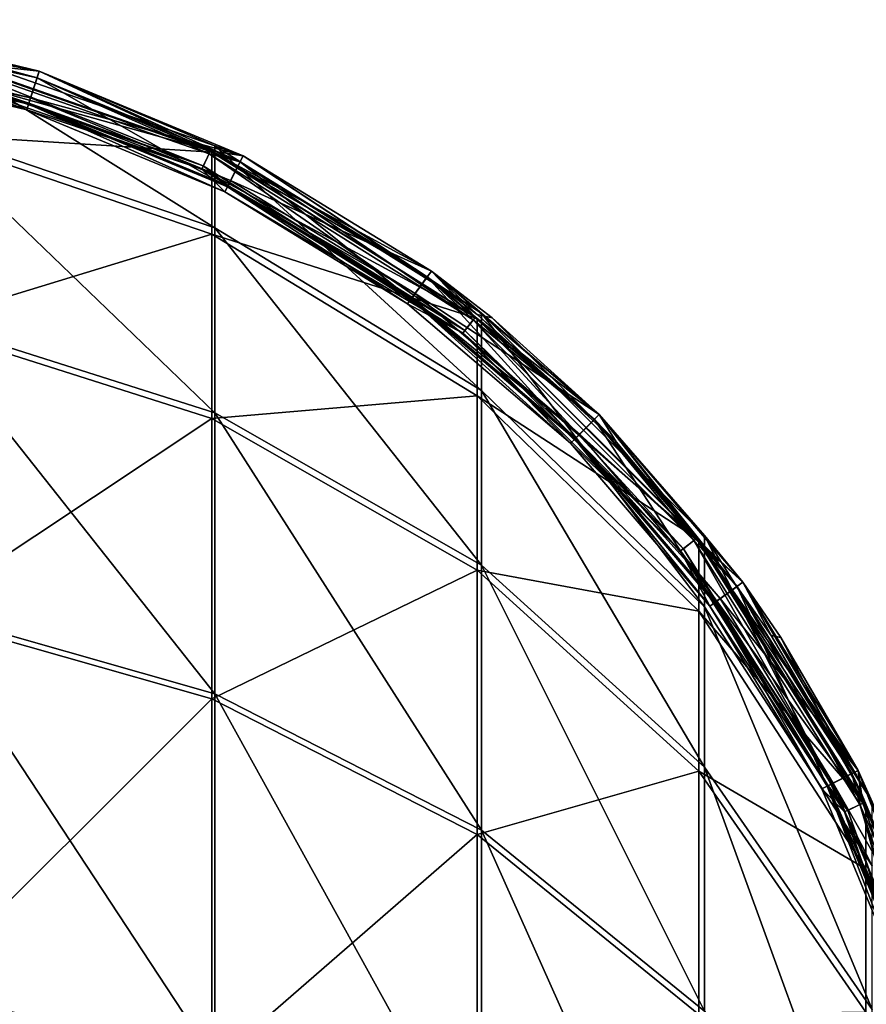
# Model space of a CAD drawing. Extents: x -1633 to 62, y -535 to 375.
# Tile 294 of 297: x -136 to -76, y 303 to 374. Entities that reach past the tile are written whole.
import ezdxf

# ---------------------------------------------------------------- set-up
doc = ezdxf.new("R2010")
doc.units = 0
doc.header["$LTSCALE"] = 33.374815
for name, color, linetype in [('55', 7, 'CONTINUOUS'), ('56', 7, 'CONTINUOUS'), ('69', 7, 'CONTINUOUS'), ('70', 7, 'CONTINUOUS'), ('71', 7, 'CONTINUOUS'), ('72', 7, 'CONTINUOUS'), ('73', 7, 'CONTINUOUS'), ('74', 7, 'CONTINUOUS'), ('75', 7, 'CONTINUOUS'), ('76', 7, 'CONTINUOUS'), ('77', 7, 'CONTINUOUS'), ('78', 7, 'CONTINUOUS'), ('79', 7, 'CONTINUOUS'), ('80', 7, 'CONTINUOUS')]:
    doc.layers.add(name, color=color, linetype=linetype)

msp = doc.modelspace()

# ---------------------------------------------------------------- linework, layer by layer
at = {"layer": '55', "color": 7, "linetype": 'CONTINUOUS'}
for points in [[(-150.278, 373.763, -120), (-143.637, 372.176, -108.496), (-134.944, 370.081, -120), (-150.278, 373.763, -120)], [(-143.637, 372.176, -108.496), (-122.395, 364.754, -108.888), (-134.944, 370.081, -120), (-143.637, 372.176, -108.496)], [(-122.395, 364.754, -108.888), (-143.637, 372.176, -108.496), (-122.395, 358.883, -69.426), (-122.395, 364.754, -108.888)], [(-143.637, 372.176, -108.496), (-143.637, 366.099, -67.641), (-122.395, 358.883, -69.426), (-143.637, 372.176, -108.496)], [(-134.944, 370.081, -120), (-122.395, 364.754, -108.888), (-120.374, 364.046, -120), (-134.944, 370.081, -120)], [(-143.637, 352.423, -28.666), (-122.395, 345.674, -31.78), (-143.637, 366.099, -67.641), (-143.637, 352.423, -28.666)], [(-143.637, 366.099, -67.641), (-122.395, 345.674, -31.78), (-122.395, 358.883, -69.426), (-143.637, 366.099, -67.641)], [(-122.395, 364.754, -108.888), (-103.339, 352.797, -109.52), (-120.374, 364.046, -120), (-122.395, 364.754, -108.888)], [(-103.339, 352.797, -109.52), (-122.395, 364.754, -108.888), (-103.339, 347.26, -72.302), (-103.339, 352.797, -109.52)], [(-122.395, 364.754, -108.888), (-122.395, 358.883, -69.426), (-103.339, 347.26, -72.302), (-122.395, 364.754, -108.888)], [(-120.374, 364.046, -120), (-103.339, 352.797, -109.52), (-106.928, 355.806, -120), (-120.374, 364.046, -120)], [(-122.395, 345.674, -31.78), (-103.339, 334.802, -36.797), (-122.395, 358.883, -69.426), (-122.395, 345.674, -31.78)], [(-122.395, 358.883, -69.426), (-103.339, 334.802, -36.797), (-103.339, 347.26, -72.302), (-122.395, 358.883, -69.426)], [(-106.928, 355.806, -120), (-103.339, 352.797, -109.52), (-94.936, 345.564, -120), (-106.928, 355.806, -120)], [(-143.637, 331.641, 7.03), (-122.395, 325.6, 2.698), (-143.637, 352.423, -28.666), (-143.637, 331.641, 7.03)], [(-143.637, 352.423, -28.666), (-122.395, 325.6, 2.698), (-122.395, 345.674, -31.78), (-143.637, 352.423, -28.666)], [(-103.339, 352.797, -109.52), (-87.426, 336.906, -110.36), (-94.936, 345.564, -120), (-103.339, 352.797, -109.52)], [(-87.426, 336.906, -110.36), (-103.339, 352.797, -109.52), (-87.426, 331.813, -76.125), (-87.426, 336.906, -110.36)], [(-103.339, 352.797, -109.52), (-103.339, 347.26, -72.302), (-87.426, 331.813, -76.125), (-103.339, 352.797, -109.52)], [(-103.339, 334.802, -36.797), (-87.426, 320.353, -43.465), (-103.339, 347.26, -72.302), (-103.339, 334.802, -36.797)], [(-103.339, 347.26, -72.302), (-87.426, 320.353, -43.465), (-87.426, 331.813, -76.125), (-103.339, 347.26, -72.302)], [(-122.395, 325.6, 2.698), (-103.339, 315.87, -4.279), (-122.395, 345.674, -31.78), (-122.395, 325.6, 2.698)], [(-122.395, 345.674, -31.78), (-103.339, 315.87, -4.279), (-103.339, 334.802, -36.797), (-122.395, 345.674, -31.78)], [(-94.936, 345.564, -120), (-87.426, 336.906, -110.36), (-84.694, 333.572, -120), (-94.936, 345.564, -120)], [(-87.426, 336.906, -110.36), (-75.453, 317.877, -111.366), (-84.694, 333.572, -120), (-87.426, 336.906, -110.36)], [(-75.453, 317.877, -111.366), (-87.426, 336.906, -110.36), (-75.453, 313.315, -80.702), (-75.453, 317.877, -111.366)], [(-87.426, 336.906, -110.36), (-87.426, 331.813, -76.125), (-75.453, 313.315, -80.702), (-87.426, 336.906, -110.36)], [(-103.339, 315.87, -4.279), (-87.426, 302.938, -13.553), (-103.339, 334.802, -36.797), (-103.339, 315.87, -4.279)], [(-103.339, 334.802, -36.797), (-87.426, 302.938, -13.553), (-87.426, 320.353, -43.465), (-103.339, 334.802, -36.797)], [(-84.694, 333.572, -120), (-75.453, 317.877, -111.366), (-76.454, 320.126, -120), (-84.694, 333.572, -120)], [(-143.637, 304.498, 38.164), (-122.395, 299.383, 32.771), (-143.637, 331.641, 7.03), (-143.637, 304.498, 38.164)], [(-143.637, 331.641, 7.03), (-122.395, 299.383, 32.771), (-122.395, 325.6, 2.698), (-143.637, 331.641, 7.03)], [(-87.426, 320.353, -43.465), (-75.453, 303.051, -51.449), (-87.426, 331.813, -76.125), (-87.426, 320.353, -43.465)], [(-87.426, 331.813, -76.125), (-75.453, 303.051, -51.449), (-75.453, 313.315, -80.702), (-87.426, 331.813, -76.125)], [(-122.395, 299.383, 32.771), (-103.339, 291.144, 24.084), (-122.395, 325.6, 2.698), (-122.395, 299.383, 32.771)], [(-122.395, 325.6, 2.698), (-103.339, 291.144, 24.084), (-103.339, 315.87, -4.279), (-122.395, 325.6, 2.698)], [(-87.426, 302.938, -13.553), (-75.453, 287.453, -24.658), (-87.426, 320.353, -43.465), (-87.426, 302.938, -13.553)], [(-87.426, 320.353, -43.465), (-75.453, 287.453, -24.658), (-75.453, 303.051, -51.449), (-87.426, 320.353, -43.465)], [(-76.454, 320.126, -120), (-75.453, 317.877, -111.366), (-70.419, 305.556, -120), (-76.454, 320.126, -120)], [(-103.339, 291.144, 24.084), (-87.426, 280.194, 12.537), (-103.339, 315.87, -4.279), (-103.339, 291.144, 24.084)], [(-103.339, 315.87, -4.279), (-87.426, 280.194, 12.537), (-87.426, 302.938, -13.553), (-103.339, 315.87, -4.279)], [(-143.637, 271.97, 63.62), (-122.395, 267.964, 57.359), (-143.637, 304.498, 38.164), (-143.637, 271.97, 63.62)], [(-143.637, 304.498, 38.164), (-122.395, 267.964, 57.359), (-122.395, 299.383, 32.771), (-143.637, 304.498, 38.164)]]:
    msp.add_3dface(points, dxfattribs=at)
at = {"layer": '56', "color": 7, "linetype": 'CONTINUOUS'}
for points in [[(-150.357, 373.269, -120), (-135.098, 369.606, -120), (-143.748, 371.69, -108.522), (-150.357, 373.269, -120)], [(-143.748, 371.69, -108.522), (-135.098, 369.606, -120), (-122.612, 364.304, -108.912), (-143.748, 371.69, -108.522)], [(-143.748, 371.69, -108.522), (-122.612, 364.304, -108.912), (-143.748, 365.625, -67.758), (-143.748, 371.69, -108.522)], [(-135.098, 369.606, -120), (-120.601, 363.601, -120), (-122.612, 364.304, -108.912), (-135.098, 369.606, -120)], [(-122.612, 364.304, -108.912), (-122.612, 358.446, -69.535), (-143.748, 365.625, -67.758), (-122.612, 364.304, -108.912)], [(-122.612, 358.446, -69.535), (-143.748, 351.98, -28.87), (-143.748, 365.625, -67.758), (-122.612, 358.446, -69.535)], [(-120.601, 363.601, -120), (-107.221, 355.402, -120), (-122.612, 364.304, -108.912), (-120.601, 363.601, -120)], [(-122.612, 364.304, -108.912), (-107.221, 355.402, -120), (-103.651, 352.407, -109.541), (-122.612, 364.304, -108.912)], [(-122.612, 364.304, -108.912), (-103.651, 352.407, -109.541), (-122.612, 358.446, -69.535), (-122.612, 364.304, -108.912)], [(-122.612, 345.265, -31.969), (-143.748, 351.98, -28.87), (-122.612, 358.446, -69.535), (-122.612, 345.265, -31.969)], [(-103.651, 352.407, -109.541), (-103.651, 346.881, -72.396), (-122.612, 358.446, -69.535), (-103.651, 352.407, -109.541)], [(-103.651, 346.881, -72.396), (-122.612, 345.265, -31.969), (-122.612, 358.446, -69.535), (-103.651, 346.881, -72.396)], [(-107.221, 355.402, -120), (-95.289, 345.211, -120), (-103.651, 352.407, -109.541), (-107.221, 355.402, -120)], [(-122.612, 345.265, -31.969), (-143.748, 331.244, 6.746), (-143.748, 351.98, -28.87), (-122.612, 345.265, -31.969)], [(-103.651, 352.407, -109.541), (-95.289, 345.211, -120), (-87.817, 336.595, -110.377), (-103.651, 352.407, -109.541)], [(-103.651, 352.407, -109.541), (-87.817, 336.595, -110.377), (-103.651, 346.881, -72.396), (-103.651, 352.407, -109.541)], [(-103.651, 334.447, -36.961), (-122.612, 345.265, -31.969), (-103.651, 346.881, -72.396), (-103.651, 334.447, -36.961)], [(-87.817, 336.595, -110.377), (-87.817, 331.51, -76.2), (-103.651, 346.881, -72.396), (-87.817, 336.595, -110.377)], [(-87.817, 331.51, -76.2), (-103.651, 334.447, -36.961), (-103.651, 346.881, -72.396), (-87.817, 331.51, -76.2)], [(-122.612, 325.234, 2.436), (-143.748, 331.244, 6.746), (-122.612, 345.265, -31.969), (-122.612, 325.234, 2.436)], [(-103.651, 334.447, -36.961), (-122.612, 325.234, 2.436), (-122.612, 345.265, -31.969), (-103.651, 334.447, -36.961)], [(-95.289, 345.211, -120), (-85.098, 333.279, -120), (-87.817, 336.595, -110.377), (-95.289, 345.211, -120)], [(-85.098, 333.279, -120), (-76.899, 319.899, -120), (-87.817, 336.595, -110.377), (-85.098, 333.279, -120)], [(-87.817, 336.595, -110.377), (-76.899, 319.899, -120), (-75.903, 317.661, -111.377), (-87.817, 336.595, -110.377)], [(-87.817, 336.595, -110.377), (-75.903, 317.661, -111.377), (-87.817, 331.51, -76.2), (-87.817, 336.595, -110.377)], [(-103.651, 315.553, -4.507), (-122.612, 325.234, 2.436), (-103.651, 334.447, -36.961), (-103.651, 315.553, -4.507)], [(-87.817, 320.07, -43.595), (-103.651, 315.553, -4.507), (-103.651, 334.447, -36.961), (-87.817, 320.07, -43.595)], [(-87.817, 320.07, -43.595), (-103.651, 334.447, -36.961), (-87.817, 331.51, -76.2), (-87.817, 320.07, -43.595)], [(-75.903, 317.661, -111.377), (-75.903, 313.105, -80.754), (-87.817, 331.51, -76.2), (-75.903, 317.661, -111.377)], [(-75.903, 313.105, -80.754), (-87.817, 320.07, -43.595), (-87.817, 331.51, -76.2), (-75.903, 313.105, -80.754)], [(-122.612, 325.234, 2.436), (-143.748, 304.163, 37.811), (-143.748, 331.244, 6.746), (-122.612, 325.234, 2.436)], [(-122.612, 299.073, 32.444), (-143.748, 304.163, 37.811), (-122.612, 325.234, 2.436), (-122.612, 299.073, 32.444)], [(-103.651, 315.553, -4.507), (-122.612, 299.073, 32.444), (-122.612, 325.234, 2.436), (-103.651, 315.553, -4.507)], [(-87.817, 302.685, -13.735), (-103.651, 315.553, -4.507), (-87.817, 320.07, -43.595), (-87.817, 302.685, -13.735)], [(-75.903, 302.854, -51.54), (-87.817, 302.685, -13.735), (-87.817, 320.07, -43.595), (-75.903, 302.854, -51.54)], [(-75.903, 302.854, -51.54), (-87.817, 320.07, -43.595), (-75.903, 313.105, -80.754), (-75.903, 302.854, -51.54)], [(-76.899, 319.899, -120), (-70.894, 305.402, -120), (-75.903, 317.661, -111.377), (-76.899, 319.899, -120)], [(-75.903, 317.661, -111.377), (-70.894, 305.402, -120), (-68.507, 296.554, -112.493), (-75.903, 317.661, -111.377)], [(-75.903, 317.661, -111.377), (-68.507, 296.554, -112.493), (-75.903, 313.105, -80.754), (-75.903, 317.661, -111.377)], [(-103.651, 290.875, 23.8), (-122.612, 299.073, 32.444), (-103.651, 315.553, -4.507), (-103.651, 290.875, 23.8)], [(-87.817, 302.685, -13.735), (-103.651, 290.875, 23.8), (-103.651, 315.553, -4.507), (-87.817, 302.685, -13.735)], [(-68.507, 296.554, -112.493), (-68.507, 292.587, -85.831), (-75.903, 313.105, -80.754), (-68.507, 296.554, -112.493)], [(-68.507, 292.587, -85.831), (-75.903, 302.854, -51.54), (-75.903, 313.105, -80.754), (-68.507, 292.587, -85.831)], [(-122.612, 299.073, 32.444), (-143.748, 271.707, 63.209), (-143.748, 304.163, 37.811), (-122.612, 299.073, 32.444)]]:
    msp.add_3dface(points, dxfattribs=at)
at = {"layer": '69', "color": 7, "linetype": 'CONTINUOUS'}
for points in [[(-135.712, 367.717, -123.142), (-150.357, 373.269, -120), (-150.667, 371.307, -123.142), (-135.712, 367.717, -123.142)], [(-135.098, 369.606, -120), (-150.357, 373.269, -120), (-135.712, 367.717, -123.142), (-135.098, 369.606, -120)], [(-121.503, 361.831, -123.142), (-135.098, 369.606, -120), (-135.712, 367.717, -123.142), (-121.503, 361.831, -123.142)], [(-120.601, 363.601, -120), (-135.098, 369.606, -120), (-121.503, 361.831, -123.142), (-120.601, 363.601, -120)], [(-108.389, 353.795, -123.142), (-120.601, 363.601, -120), (-121.503, 361.831, -123.142), (-108.389, 353.795, -123.142)], [(-107.221, 355.402, -120), (-120.601, 363.601, -120), (-108.389, 353.795, -123.142), (-107.221, 355.402, -120)], [(-96.694, 343.806, -123.142), (-107.221, 355.402, -120), (-108.389, 353.795, -123.142), (-96.694, 343.806, -123.142)], [(-95.289, 345.211, -120), (-107.221, 355.402, -120), (-96.694, 343.806, -123.142), (-95.289, 345.211, -120)], [(-86.705, 332.111, -123.142), (-95.289, 345.211, -120), (-96.694, 343.806, -123.142), (-86.705, 332.111, -123.142)], [(-85.098, 333.279, -120), (-95.289, 345.211, -120), (-86.705, 332.111, -123.142), (-85.098, 333.279, -120)], [(-78.669, 318.997, -123.142), (-85.098, 333.279, -120), (-86.705, 332.111, -123.142), (-78.669, 318.997, -123.142)], [(-76.899, 319.899, -120), (-85.098, 333.279, -120), (-78.669, 318.997, -123.142), (-76.899, 319.899, -120)], [(-72.783, 304.788, -123.142), (-76.899, 319.899, -120), (-78.669, 318.997, -123.142), (-72.783, 304.788, -123.142)], [(-70.894, 305.402, -120), (-76.899, 319.899, -120), (-72.783, 304.788, -123.142), (-70.894, 305.402, -120)]]:
    msp.add_3dface(points, dxfattribs=at)
at = {"layer": '70', "color": 7, "linetype": 'CONTINUOUS'}
for points in [[(-135.84, 367.323, -135.615), (-150.667, 371.307, -123.142), (-150.732, 370.898, -135.615), (-135.84, 367.323, -135.615)], [(-135.712, 367.717, -123.142), (-150.667, 371.307, -123.142), (-135.84, 367.323, -135.615), (-135.712, 367.717, -123.142)], [(-121.691, 361.462, -135.615), (-135.712, 367.717, -123.142), (-135.84, 367.323, -135.615), (-121.691, 361.462, -135.615)], [(-121.503, 361.831, -123.142), (-135.712, 367.717, -123.142), (-121.691, 361.462, -135.615), (-121.503, 361.831, -123.142)], [(-108.632, 353.46, -135.615), (-121.503, 361.831, -123.142), (-121.691, 361.462, -135.615), (-108.632, 353.46, -135.615)], [(-108.389, 353.795, -123.142), (-121.503, 361.831, -123.142), (-108.632, 353.46, -135.615), (-108.389, 353.795, -123.142)], [(-96.986, 343.514, -135.615), (-108.389, 353.795, -123.142), (-108.632, 353.46, -135.615), (-96.986, 343.514, -135.615)], [(-96.694, 343.806, -123.142), (-108.389, 353.795, -123.142), (-96.986, 343.514, -135.615), (-96.694, 343.806, -123.142)], [(-87.04, 331.868, -135.615), (-96.694, 343.806, -123.142), (-96.986, 343.514, -135.615), (-87.04, 331.868, -135.615)], [(-86.705, 332.111, -123.142), (-96.694, 343.806, -123.142), (-87.04, 331.868, -135.615), (-86.705, 332.111, -123.142)], [(-79.038, 318.809, -135.615), (-86.705, 332.111, -123.142), (-87.04, 331.868, -135.615), (-79.038, 318.809, -135.615)], [(-78.669, 318.997, -123.142), (-86.705, 332.111, -123.142), (-79.038, 318.809, -135.615), (-78.669, 318.997, -123.142)], [(-73.177, 304.66, -135.615), (-78.669, 318.997, -123.142), (-79.038, 318.809, -135.615), (-73.177, 304.66, -135.615)], [(-72.783, 304.788, -123.142), (-78.669, 318.997, -123.142), (-73.177, 304.66, -135.615), (-72.783, 304.788, -123.142)]]:
    msp.add_3dface(points, dxfattribs=at)
at = {"layer": '71', "color": 7, "linetype": 'CONTINUOUS'}
for points in [[(-135.84, 367.323, -135.615), (-150.732, 370.898, -135.615), (-135.84, 367.323, -144.947), (-135.84, 367.323, -135.615)], [(-135.84, 367.323, -144.947), (-150.732, 370.898, -135.615), (-150.732, 370.898, -144.947), (-135.84, 367.323, -144.947)], [(-121.691, 361.462, -135.615), (-135.84, 367.323, -135.615), (-121.691, 361.462, -144.947), (-121.691, 361.462, -135.615)], [(-121.691, 361.462, -144.947), (-135.84, 367.323, -135.615), (-135.84, 367.323, -144.947), (-121.691, 361.462, -144.947)], [(-108.632, 353.46, -135.615), (-121.691, 361.462, -135.615), (-108.632, 353.46, -144.947), (-108.632, 353.46, -135.615)], [(-108.632, 353.46, -144.947), (-121.691, 361.462, -135.615), (-121.691, 361.462, -144.947), (-108.632, 353.46, -144.947)], [(-96.986, 343.514, -135.615), (-108.632, 353.46, -135.615), (-96.986, 343.514, -144.947), (-96.986, 343.514, -135.615)], [(-96.986, 343.514, -144.947), (-108.632, 353.46, -135.615), (-108.632, 353.46, -144.947), (-96.986, 343.514, -144.947)], [(-87.04, 331.868, -135.615), (-96.986, 343.514, -135.615), (-87.04, 331.868, -144.947), (-87.04, 331.868, -135.615)], [(-87.04, 331.868, -144.947), (-96.986, 343.514, -135.615), (-96.986, 343.514, -144.947), (-87.04, 331.868, -144.947)], [(-79.038, 318.809, -135.615), (-87.04, 331.868, -135.615), (-79.038, 318.809, -144.947), (-79.038, 318.809, -135.615)], [(-79.038, 318.809, -144.947), (-87.04, 331.868, -135.615), (-87.04, 331.868, -144.947), (-79.038, 318.809, -144.947)], [(-73.177, 304.66, -135.615), (-79.038, 318.809, -135.615), (-73.177, 304.66, -144.947), (-73.177, 304.66, -135.615)], [(-73.177, 304.66, -144.947), (-79.038, 318.809, -135.615), (-79.038, 318.809, -144.947), (-73.177, 304.66, -144.947)]]:
    msp.add_3dface(points, dxfattribs=at)
at = {"layer": '72', "color": 7, "linetype": 'CONTINUOUS'}
for points in [[(-134.944, 370.081, -144.947), (-143.798, 371.775, -146.202), (-150.278, 373.763, -144.947), (-134.944, 370.081, -144.947)], [(-122.709, 364.395, -146.202), (-144.121, 370.36, -146.203), (-143.798, 371.775, -146.202), (-122.709, 364.395, -146.202)], [(-122.709, 364.395, -146.202), (-143.798, 371.775, -146.202), (-134.944, 370.081, -144.947), (-122.709, 364.395, -146.202)], [(-135.84, 367.323, -144.947), (-150.732, 370.898, -144.947), (-144.121, 370.36, -146.203), (-135.84, 367.323, -144.947)], [(-123.338, 363.088, -146.203), (-135.84, 367.323, -144.947), (-144.121, 370.36, -146.203), (-123.338, 363.088, -146.203)], [(-123.338, 363.088, -146.203), (-144.121, 370.36, -146.203), (-122.709, 364.395, -146.202), (-123.338, 363.088, -146.203)], [(-120.374, 364.046, -144.947), (-122.709, 364.395, -146.202), (-134.944, 370.081, -144.947), (-120.374, 364.046, -144.947)], [(-121.691, 361.462, -144.947), (-135.84, 367.323, -144.947), (-123.338, 363.088, -146.203), (-121.691, 361.462, -144.947)], [(-103.791, 352.508, -146.202), (-123.338, 363.088, -146.203), (-122.709, 364.395, -146.202), (-103.791, 352.508, -146.202)], [(-103.791, 352.508, -146.202), (-122.709, 364.395, -146.202), (-106.928, 355.806, -144.947), (-103.791, 352.508, -146.202)], [(-106.928, 355.806, -144.947), (-122.709, 364.395, -146.202), (-120.374, 364.046, -144.947), (-106.928, 355.806, -144.947)], [(-104.695, 351.373, -146.203), (-121.691, 361.462, -144.947), (-123.338, 363.088, -146.203), (-104.695, 351.373, -146.203)], [(-104.695, 351.373, -146.203), (-123.338, 363.088, -146.203), (-103.791, 352.508, -146.202), (-104.695, 351.373, -146.203)], [(-108.632, 353.46, -144.947), (-121.691, 361.462, -144.947), (-104.695, 351.373, -146.203), (-108.632, 353.46, -144.947)], [(-94.936, 345.564, -144.947), (-103.791, 352.508, -146.202), (-106.928, 355.806, -144.947), (-94.936, 345.564, -144.947)], [(-96.986, 343.514, -144.947), (-108.632, 353.46, -144.947), (-104.695, 351.373, -146.203), (-96.986, 343.514, -144.947)], [(-87.992, 336.709, -146.202), (-104.695, 351.373, -146.203), (-103.791, 352.508, -146.202), (-87.992, 336.709, -146.202)], [(-87.992, 336.709, -146.202), (-103.791, 352.508, -146.202), (-94.936, 345.564, -144.947), (-87.992, 336.709, -146.202)], [(-89.127, 335.805, -146.203), (-96.986, 343.514, -144.947), (-104.695, 351.373, -146.203), (-89.127, 335.805, -146.203)], [(-89.127, 335.805, -146.203), (-104.695, 351.373, -146.203), (-87.992, 336.709, -146.202), (-89.127, 335.805, -146.203)], [(-84.694, 333.572, -144.947), (-87.992, 336.709, -146.202), (-94.936, 345.564, -144.947), (-84.694, 333.572, -144.947)], [(-87.04, 331.868, -144.947), (-96.986, 343.514, -144.947), (-89.127, 335.805, -146.203), (-87.04, 331.868, -144.947)], [(-76.105, 317.791, -146.202), (-89.127, 335.805, -146.203), (-87.992, 336.709, -146.202), (-76.105, 317.791, -146.202)], [(-76.105, 317.791, -146.202), (-87.992, 336.709, -146.202), (-76.454, 320.126, -144.947), (-76.105, 317.791, -146.202)], [(-76.454, 320.126, -144.947), (-87.992, 336.709, -146.202), (-84.694, 333.572, -144.947), (-76.454, 320.126, -144.947)], [(-77.412, 317.162, -146.203), (-87.04, 331.868, -144.947), (-89.127, 335.805, -146.203), (-77.412, 317.162, -146.203)], [(-77.412, 317.162, -146.203), (-89.127, 335.805, -146.203), (-76.105, 317.791, -146.202), (-77.412, 317.162, -146.203)], [(-79.038, 318.809, -144.947), (-87.04, 331.868, -144.947), (-77.412, 317.162, -146.203), (-79.038, 318.809, -144.947)], [(-70.419, 305.556, -144.947), (-76.105, 317.791, -146.202), (-76.454, 320.126, -144.947), (-70.419, 305.556, -144.947)], [(-73.177, 304.66, -144.947), (-79.038, 318.809, -144.947), (-77.412, 317.162, -146.203), (-73.177, 304.66, -144.947)], [(-68.725, 296.702, -146.202), (-77.412, 317.162, -146.203), (-76.105, 317.791, -146.202), (-68.725, 296.702, -146.202)], [(-68.725, 296.702, -146.202), (-76.105, 317.791, -146.202), (-70.419, 305.556, -144.947), (-68.725, 296.702, -146.202)], [(-70.14, 296.379, -146.203), (-73.177, 304.66, -144.947), (-77.412, 317.162, -146.203), (-70.14, 296.379, -146.203)], [(-70.14, 296.379, -146.203), (-77.412, 317.162, -146.203), (-68.725, 296.702, -146.202), (-70.14, 296.379, -146.203)]]:
    msp.add_3dface(points, dxfattribs=at)
at = {"layer": '73', "color": 7, "linetype": 'CONTINUOUS'}
for points in [[(-134.944, 370.081, -140.397), (-150.278, 373.763, -144.947), (-150.279, 373.763, -140.397), (-134.944, 370.081, -140.397)], [(-134.944, 370.081, -144.947), (-150.278, 373.763, -144.947), (-134.944, 370.081, -140.397), (-134.944, 370.081, -144.947)], [(-120.374, 364.046, -144.947), (-134.944, 370.081, -144.947), (-120.375, 364.046, -140.397), (-120.374, 364.046, -144.947)], [(-120.375, 364.046, -140.397), (-134.944, 370.081, -144.947), (-134.944, 370.081, -140.397), (-120.375, 364.046, -140.397)], [(-106.928, 355.807, -140.397), (-120.374, 364.046, -144.947), (-120.375, 364.046, -140.397), (-106.928, 355.807, -140.397)], [(-106.928, 355.806, -144.947), (-120.374, 364.046, -144.947), (-106.928, 355.807, -140.397), (-106.928, 355.806, -144.947)], [(-102.582, 352.464, -140.397), (-106.928, 355.806, -144.947), (-106.928, 355.807, -140.397), (-102.582, 352.464, -140.397)], [(-94.936, 345.564, -144.947), (-106.928, 355.806, -144.947), (-94.936, 345.565, -140.397), (-94.936, 345.564, -144.947)], [(-94.936, 345.565, -140.397), (-106.928, 355.806, -144.947), (-102.582, 352.464, -140.397), (-94.936, 345.565, -140.397)], [(-84.694, 333.573, -140.397), (-94.936, 345.564, -144.947), (-94.936, 345.565, -140.397), (-84.694, 333.573, -140.397)], [(-84.694, 333.572, -144.947), (-94.936, 345.564, -144.947), (-84.694, 333.573, -140.397), (-84.694, 333.572, -144.947)], [(-81.961, 329.616, -140.397), (-84.694, 333.572, -144.947), (-84.694, 333.573, -140.397), (-81.961, 329.616, -140.397)], [(-76.454, 320.126, -144.947), (-84.694, 333.572, -144.947), (-76.454, 320.126, -140.397), (-76.454, 320.126, -144.947)], [(-76.454, 320.126, -140.397), (-84.694, 333.572, -144.947), (-81.961, 329.616, -140.397), (-76.454, 320.126, -140.397)], [(-70.419, 305.556, -144.947), (-76.454, 320.126, -144.947), (-70.419, 305.556, -140.397), (-70.419, 305.556, -144.947)], [(-70.419, 305.556, -140.397), (-76.454, 320.126, -144.947), (-70.811, 306.737, -140.397), (-70.419, 305.556, -140.397)], [(-70.811, 306.737, -140.397), (-76.454, 320.126, -144.947), (-76.454, 320.126, -140.397), (-70.811, 306.737, -140.397)]]:
    msp.add_3dface(points, dxfattribs=at)
at = {"layer": '74', "color": 7, "linetype": 'CONTINUOUS'}
for points in [[(-135.099, 369.606, -140.397), (-150.279, 373.763, -140.397), (-150.357, 373.269, -140.397), (-135.099, 369.606, -140.397)], [(-134.944, 370.081, -140.397), (-150.279, 373.763, -140.397), (-135.099, 369.606, -140.397), (-134.944, 370.081, -140.397)], [(-120.602, 363.601, -140.397), (-134.944, 370.081, -140.397), (-135.099, 369.606, -140.397), (-120.602, 363.601, -140.397)], [(-120.375, 364.046, -140.397), (-134.944, 370.081, -140.397), (-120.602, 363.601, -140.397), (-120.375, 364.046, -140.397)], [(-107.222, 355.402, -140.397), (-120.375, 364.046, -140.397), (-120.602, 363.601, -140.397), (-107.222, 355.402, -140.397)], [(-106.928, 355.807, -140.397), (-120.375, 364.046, -140.397), (-107.222, 355.402, -140.397), (-106.928, 355.807, -140.397)], [(-103.66, 352.69, -140.397), (-106.928, 355.807, -140.397), (-107.222, 355.402, -140.397), (-103.66, 352.69, -140.397)], [(-102.582, 352.464, -140.397), (-106.928, 355.807, -140.397), (-103.66, 352.69, -140.397), (-102.582, 352.464, -140.397)], [(-93.725, 343.61, -140.397), (-102.582, 352.464, -140.397), (-103.66, 352.69, -140.397), (-93.725, 343.61, -140.397)], [(-94.936, 345.565, -140.397), (-102.582, 352.464, -140.397), (-93.725, 343.61, -140.397), (-94.936, 345.565, -140.397)], [(-84.694, 333.573, -140.397), (-94.936, 345.565, -140.397), (-85.099, 333.279, -140.397), (-84.694, 333.573, -140.397)], [(-85.099, 333.279, -140.397), (-94.936, 345.565, -140.397), (-93.725, 343.61, -140.397), (-85.099, 333.279, -140.397)], [(-82.655, 329.759, -140.397), (-84.694, 333.573, -140.397), (-85.099, 333.279, -140.397), (-82.655, 329.759, -140.397)], [(-81.961, 329.616, -140.397), (-84.694, 333.573, -140.397), (-82.655, 329.759, -140.397), (-81.961, 329.616, -140.397)], [(-76.269, 318.639, -140.397), (-81.961, 329.616, -140.397), (-82.655, 329.759, -140.397), (-76.269, 318.639, -140.397)], [(-76.454, 320.126, -140.397), (-81.961, 329.616, -140.397), (-76.269, 318.639, -140.397), (-76.454, 320.126, -140.397)], [(-70.811, 306.737, -140.397), (-76.454, 320.126, -140.397), (-71.358, 306.795, -140.397), (-70.811, 306.737, -140.397)], [(-71.358, 306.795, -140.397), (-76.454, 320.126, -140.397), (-76.269, 318.639, -140.397), (-71.358, 306.795, -140.397)]]:
    msp.add_3dface(points, dxfattribs=at)
at = {"layer": '75', "color": 7, "linetype": 'CONTINUOUS'}
for points in [[(-135.099, 369.606, -140.397), (-150.357, 373.269, -140.397), (-135.098, 369.606, -144.947), (-135.099, 369.606, -140.397)], [(-135.098, 369.606, -144.947), (-150.357, 373.269, -140.397), (-150.357, 373.269, -144.947), (-135.098, 369.606, -144.947)], [(-120.602, 363.601, -140.397), (-135.099, 369.606, -140.397), (-120.601, 363.601, -144.947), (-120.602, 363.601, -140.397)], [(-120.601, 363.601, -144.947), (-135.099, 369.606, -140.397), (-135.098, 369.606, -144.947), (-120.601, 363.601, -144.947)], [(-107.222, 355.402, -140.397), (-120.602, 363.601, -140.397), (-107.222, 355.402, -144.947), (-107.222, 355.402, -140.397)], [(-107.222, 355.402, -144.947), (-120.602, 363.601, -140.397), (-120.601, 363.601, -144.947), (-107.222, 355.402, -144.947)], [(-103.66, 352.69, -140.397), (-107.222, 355.402, -140.397), (-95.289, 345.211, -144.947), (-103.66, 352.69, -140.397)], [(-95.289, 345.211, -144.947), (-107.222, 355.402, -140.397), (-107.222, 355.402, -144.947), (-95.289, 345.211, -144.947)], [(-93.725, 343.61, -140.397), (-103.66, 352.69, -140.397), (-95.289, 345.211, -144.947), (-93.725, 343.61, -140.397)], [(-85.098, 333.278, -144.947), (-93.725, 343.61, -140.397), (-95.289, 345.211, -144.947), (-85.098, 333.278, -144.947)], [(-85.099, 333.279, -140.397), (-93.725, 343.61, -140.397), (-85.098, 333.278, -144.947), (-85.099, 333.279, -140.397)], [(-82.655, 329.759, -140.397), (-85.099, 333.279, -140.397), (-76.899, 319.899, -144.947), (-82.655, 329.759, -140.397)], [(-76.899, 319.899, -144.947), (-85.099, 333.279, -140.397), (-85.098, 333.278, -144.947), (-76.899, 319.899, -144.947)], [(-76.269, 318.639, -140.397), (-82.655, 329.759, -140.397), (-76.899, 319.899, -144.947), (-76.269, 318.639, -140.397)], [(-70.894, 305.402, -144.947), (-76.269, 318.639, -140.397), (-76.899, 319.899, -144.947), (-70.894, 305.402, -144.947)], [(-71.358, 306.795, -140.397), (-76.269, 318.639, -140.397), (-70.894, 305.402, -144.947), (-71.358, 306.795, -140.397)]]:
    msp.add_3dface(points, dxfattribs=at)
at = {"layer": '76', "color": 7, "linetype": 'CONTINUOUS'}
for points in [[(-135.098, 369.606, -144.947), (-150.357, 373.269, -144.947), (-143.853, 371.53, -145.769), (-135.098, 369.606, -144.947)], [(-123.23, 363.313, -145.77), (-143.853, 371.53, -145.769), (-144.065, 370.603, -145.77), (-123.23, 363.313, -145.77)], [(-122.817, 364.17, -145.769), (-135.098, 369.606, -144.947), (-143.853, 371.53, -145.769), (-122.817, 364.17, -145.769)], [(-122.817, 364.17, -145.769), (-143.853, 371.53, -145.769), (-123.23, 363.313, -145.77), (-122.817, 364.17, -145.769)], [(-135.685, 367.799, -144.947), (-144.065, 370.603, -145.77), (-150.654, 371.392, -144.947), (-135.685, 367.799, -144.947)], [(-123.23, 363.313, -145.77), (-144.065, 370.603, -145.77), (-135.685, 367.799, -144.947), (-123.23, 363.313, -145.77)], [(-120.601, 363.601, -144.947), (-135.098, 369.606, -144.947), (-122.817, 364.17, -145.769), (-120.601, 363.601, -144.947)], [(-121.464, 361.908, -144.947), (-123.23, 363.313, -145.77), (-135.685, 367.799, -144.947), (-121.464, 361.908, -144.947)], [(-104.54, 351.569, -145.77), (-122.817, 364.17, -145.769), (-123.23, 363.313, -145.77), (-104.54, 351.569, -145.77)], [(-103.947, 352.312, -145.769), (-120.601, 363.601, -144.947), (-122.817, 364.17, -145.769), (-103.947, 352.312, -145.769)], [(-103.947, 352.312, -145.769), (-122.817, 364.17, -145.769), (-104.54, 351.569, -145.77), (-103.947, 352.312, -145.769)], [(-104.54, 351.569, -145.77), (-123.23, 363.313, -145.77), (-108.338, 353.864, -144.947), (-104.54, 351.569, -145.77)], [(-108.338, 353.864, -144.947), (-123.23, 363.313, -145.77), (-121.464, 361.908, -144.947), (-108.338, 353.864, -144.947)], [(-107.222, 355.402, -144.947), (-120.601, 363.601, -144.947), (-103.947, 352.312, -145.769), (-107.222, 355.402, -144.947)], [(-95.289, 345.211, -144.947), (-107.222, 355.402, -144.947), (-103.947, 352.312, -145.769), (-95.289, 345.211, -144.947)], [(-96.633, 343.867, -144.947), (-104.54, 351.569, -145.77), (-108.338, 353.864, -144.947), (-96.633, 343.867, -144.947)], [(-88.931, 335.96, -145.77), (-103.947, 352.312, -145.769), (-104.54, 351.569, -145.77), (-88.931, 335.96, -145.77)], [(-88.188, 336.553, -145.769), (-95.289, 345.211, -144.947), (-103.947, 352.312, -145.769), (-88.188, 336.553, -145.769)], [(-88.188, 336.553, -145.769), (-103.947, 352.312, -145.769), (-88.931, 335.96, -145.77), (-88.188, 336.553, -145.769)], [(-88.931, 335.96, -145.77), (-104.54, 351.569, -145.77), (-96.633, 343.867, -144.947), (-88.931, 335.96, -145.77)], [(-85.098, 333.278, -144.947), (-95.289, 345.211, -144.947), (-88.188, 336.553, -145.769), (-85.098, 333.278, -144.947)], [(-86.636, 332.162, -144.947), (-88.931, 335.96, -145.77), (-96.633, 343.867, -144.947), (-86.636, 332.162, -144.947)], [(-77.187, 317.27, -145.77), (-88.188, 336.553, -145.769), (-88.931, 335.96, -145.77), (-77.187, 317.27, -145.77)], [(-76.33, 317.683, -145.769), (-85.098, 333.278, -144.947), (-88.188, 336.553, -145.769), (-76.33, 317.683, -145.769)], [(-76.33, 317.683, -145.769), (-88.188, 336.553, -145.769), (-77.187, 317.27, -145.77), (-76.33, 317.683, -145.769)], [(-77.187, 317.27, -145.77), (-88.931, 335.96, -145.77), (-78.592, 319.036, -144.947), (-77.187, 317.27, -145.77)], [(-78.592, 319.036, -144.947), (-88.931, 335.96, -145.77), (-86.636, 332.162, -144.947), (-78.592, 319.036, -144.947)], [(-76.899, 319.899, -144.947), (-85.098, 333.278, -144.947), (-76.33, 317.683, -145.769), (-76.899, 319.899, -144.947)], [(-70.894, 305.402, -144.947), (-76.899, 319.899, -144.947), (-76.33, 317.683, -145.769), (-70.894, 305.402, -144.947)], [(-72.701, 304.815, -144.947), (-77.187, 317.27, -145.77), (-78.592, 319.036, -144.947), (-72.701, 304.815, -144.947)], [(-69.897, 296.435, -145.77), (-76.33, 317.683, -145.769), (-77.187, 317.27, -145.77), (-69.897, 296.435, -145.77)], [(-69.897, 296.435, -145.77), (-77.187, 317.27, -145.77), (-72.701, 304.815, -144.947), (-69.897, 296.435, -145.77)], [(-68.97, 296.647, -145.769), (-70.894, 305.402, -144.947), (-76.33, 317.683, -145.769), (-68.97, 296.647, -145.769)], [(-68.97, 296.647, -145.769), (-76.33, 317.683, -145.769), (-69.897, 296.435, -145.77), (-68.97, 296.647, -145.769)]]:
    msp.add_3dface(points, dxfattribs=at)
at = {"layer": '77', "color": 7, "linetype": 'CONTINUOUS'}
for points in [[(-135.685, 367.799, -144.947), (-150.654, 371.392, -144.947), (-135.685, 367.799, -135.623), (-135.685, 367.799, -144.947)], [(-135.685, 367.799, -135.623), (-150.654, 371.392, -144.947), (-150.654, 371.392, -135.623), (-135.685, 367.799, -135.623)], [(-121.464, 361.908, -144.947), (-135.685, 367.799, -144.947), (-121.464, 361.908, -135.623), (-121.464, 361.908, -144.947)], [(-121.464, 361.908, -135.623), (-135.685, 367.799, -144.947), (-135.685, 367.799, -135.623), (-121.464, 361.908, -135.623)], [(-108.338, 353.864, -144.947), (-121.464, 361.908, -144.947), (-108.338, 353.864, -135.623), (-108.338, 353.864, -144.947)], [(-108.338, 353.864, -135.623), (-121.464, 361.908, -144.947), (-121.464, 361.908, -135.623), (-108.338, 353.864, -135.623)], [(-96.633, 343.867, -144.947), (-108.338, 353.864, -144.947), (-96.633, 343.867, -135.623), (-96.633, 343.867, -144.947)], [(-96.633, 343.867, -135.623), (-108.338, 353.864, -144.947), (-108.338, 353.864, -135.623), (-96.633, 343.867, -135.623)], [(-86.636, 332.162, -144.947), (-96.633, 343.867, -144.947), (-86.636, 332.162, -135.623), (-86.636, 332.162, -144.947)], [(-86.636, 332.162, -135.623), (-96.633, 343.867, -144.947), (-96.633, 343.867, -135.623), (-86.636, 332.162, -135.623)], [(-78.592, 319.036, -144.947), (-86.636, 332.162, -144.947), (-78.592, 319.036, -135.623), (-78.592, 319.036, -144.947)], [(-78.592, 319.036, -135.623), (-86.636, 332.162, -144.947), (-86.636, 332.162, -135.623), (-78.592, 319.036, -135.623)], [(-72.701, 304.815, -144.947), (-78.592, 319.036, -144.947), (-72.701, 304.815, -135.623), (-72.701, 304.815, -144.947)], [(-72.701, 304.815, -135.623), (-78.592, 319.036, -144.947), (-78.592, 319.036, -135.623), (-72.701, 304.815, -135.623)]]:
    msp.add_3dface(points, dxfattribs=at)
at = {"layer": '78', "color": 7, "linetype": 'CONTINUOUS'}
for points in [[(-135.559, 368.188, -123.294), (-150.654, 371.392, -135.623), (-150.59, 371.796, -123.294), (-135.559, 368.188, -123.294)], [(-135.685, 367.799, -135.623), (-150.654, 371.392, -135.623), (-135.559, 368.188, -123.294), (-135.685, 367.799, -135.623)], [(-121.278, 362.272, -123.294), (-135.685, 367.799, -135.623), (-135.559, 368.188, -123.294), (-121.278, 362.272, -123.294)], [(-121.464, 361.908, -135.623), (-135.685, 367.799, -135.623), (-121.278, 362.272, -123.294), (-121.464, 361.908, -135.623)], [(-108.098, 354.196, -123.294), (-121.464, 361.908, -135.623), (-121.278, 362.272, -123.294), (-108.098, 354.196, -123.294)], [(-108.338, 353.864, -135.623), (-121.464, 361.908, -135.623), (-108.098, 354.196, -123.294), (-108.338, 353.864, -135.623)], [(-96.344, 344.156, -123.294), (-108.338, 353.864, -135.623), (-108.098, 354.196, -123.294), (-96.344, 344.156, -123.294)], [(-96.633, 343.867, -135.623), (-108.338, 353.864, -135.623), (-96.344, 344.156, -123.294), (-96.633, 343.867, -135.623)], [(-86.304, 332.402, -123.294), (-96.633, 343.867, -135.623), (-96.344, 344.156, -123.294), (-86.304, 332.402, -123.294)], [(-86.636, 332.162, -135.623), (-96.633, 343.867, -135.623), (-86.304, 332.402, -123.294), (-86.636, 332.162, -135.623)], [(-78.228, 319.222, -123.294), (-86.636, 332.162, -135.623), (-86.304, 332.402, -123.294), (-78.228, 319.222, -123.294)], [(-78.592, 319.036, -135.623), (-86.636, 332.162, -135.623), (-78.228, 319.222, -123.294), (-78.592, 319.036, -135.623)], [(-72.312, 304.941, -123.294), (-78.592, 319.036, -135.623), (-78.228, 319.222, -123.294), (-72.312, 304.941, -123.294)], [(-72.701, 304.815, -135.623), (-78.592, 319.036, -135.623), (-72.312, 304.941, -123.294), (-72.701, 304.815, -135.623)]]:
    msp.add_3dface(points, dxfattribs=at)
at = {"layer": '79', "color": 7, "linetype": 'CONTINUOUS'}
for points in [[(-134.944, 370.081, -120.145), (-150.59, 371.796, -123.294), (-150.278, 373.763, -120.145), (-134.944, 370.081, -120.145)], [(-135.559, 368.188, -123.294), (-150.59, 371.796, -123.294), (-134.944, 370.081, -120.145), (-135.559, 368.188, -123.294)], [(-120.374, 364.046, -120.145), (-135.559, 368.188, -123.294), (-134.944, 370.081, -120.145), (-120.374, 364.046, -120.145)], [(-121.278, 362.272, -123.294), (-135.559, 368.188, -123.294), (-120.374, 364.046, -120.145), (-121.278, 362.272, -123.294)], [(-106.928, 355.806, -120.145), (-121.278, 362.272, -123.294), (-120.374, 364.046, -120.145), (-106.928, 355.806, -120.145)], [(-108.098, 354.196, -123.294), (-121.278, 362.272, -123.294), (-106.928, 355.806, -120.145), (-108.098, 354.196, -123.294)], [(-94.936, 345.564, -120.145), (-108.098, 354.196, -123.294), (-106.928, 355.806, -120.145), (-94.936, 345.564, -120.145)], [(-96.344, 344.156, -123.294), (-108.098, 354.196, -123.294), (-94.936, 345.564, -120.145), (-96.344, 344.156, -123.294)], [(-84.694, 333.572, -120.145), (-96.344, 344.156, -123.294), (-94.936, 345.564, -120.145), (-84.694, 333.572, -120.145)], [(-86.304, 332.402, -123.294), (-96.344, 344.156, -123.294), (-84.694, 333.572, -120.145), (-86.304, 332.402, -123.294)], [(-76.454, 320.126, -120.145), (-86.304, 332.402, -123.294), (-84.694, 333.572, -120.145), (-76.454, 320.126, -120.145)], [(-78.228, 319.222, -123.294), (-86.304, 332.402, -123.294), (-76.454, 320.126, -120.145), (-78.228, 319.222, -123.294)], [(-70.419, 305.556, -120.145), (-78.228, 319.222, -123.294), (-76.454, 320.126, -120.145), (-70.419, 305.556, -120.145)], [(-72.312, 304.941, -123.294), (-78.228, 319.222, -123.294), (-70.419, 305.556, -120.145), (-72.312, 304.941, -123.294)]]:
    msp.add_3dface(points, dxfattribs=at)
at = {"layer": '80', "color": 7, "linetype": 'CONTINUOUS'}
for points in [[(-150.278, 373.763, -120), (-134.944, 370.081, -120), (-150.278, 373.763, -120.145), (-150.278, 373.763, -120)], [(-134.944, 370.081, -120), (-134.944, 370.081, -120.145), (-150.278, 373.763, -120.145), (-134.944, 370.081, -120)], [(-134.944, 370.081, -120), (-120.374, 364.046, -120), (-134.944, 370.081, -120.145), (-134.944, 370.081, -120)], [(-120.374, 364.046, -120), (-120.374, 364.046, -120.145), (-134.944, 370.081, -120.145), (-120.374, 364.046, -120)], [(-120.374, 364.046, -120), (-106.928, 355.806, -120), (-120.374, 364.046, -120.145), (-120.374, 364.046, -120)], [(-106.928, 355.806, -120), (-106.928, 355.806, -120.145), (-120.374, 364.046, -120.145), (-106.928, 355.806, -120)], [(-106.928, 355.806, -120), (-94.936, 345.564, -120), (-106.928, 355.806, -120.145), (-106.928, 355.806, -120)], [(-94.936, 345.564, -120), (-94.936, 345.564, -120.145), (-106.928, 355.806, -120.145), (-94.936, 345.564, -120)], [(-94.936, 345.564, -120), (-84.694, 333.572, -120), (-94.936, 345.564, -120.145), (-94.936, 345.564, -120)], [(-84.694, 333.572, -120), (-84.694, 333.572, -120.145), (-94.936, 345.564, -120.145), (-84.694, 333.572, -120)], [(-84.694, 333.572, -120), (-76.454, 320.126, -120), (-84.694, 333.572, -120.145), (-84.694, 333.572, -120)], [(-76.454, 320.126, -120), (-76.454, 320.126, -120.145), (-84.694, 333.572, -120.145), (-76.454, 320.126, -120)], [(-76.454, 320.126, -120), (-70.419, 305.556, -120), (-76.454, 320.126, -120.145), (-76.454, 320.126, -120)], [(-70.419, 305.556, -120), (-70.419, 305.556, -120.145), (-76.454, 320.126, -120.145), (-70.419, 305.556, -120)]]:
    msp.add_3dface(points, dxfattribs=at)

doc.saveas('drawing.dxf')
